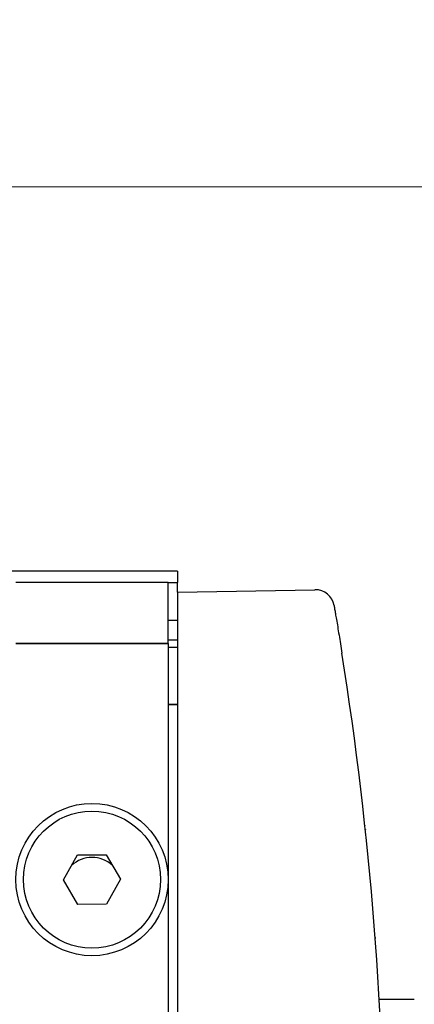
# Model space of a CAD drawing. Header units: millimetres. Extents: x 399 to 6233, y -1870 to 1602.
# Tile 599 of 656: x 5460 to 5471, y 319 to 345. Entities that reach past the tile are written whole.
import ezdxf

# ---------------------------------------------------------------- set-up
doc = ezdxf.new("R2010")
doc.units = ezdxf.units.MM
for name, color, linetype, lineweight in [('AM_5', 3, 'Continuous', 25), ('可見 (ISO)', 7, 'Continuous', 25), ('窄部可見 (ISO)', 7, 'Continuous', 35)]:
    doc.layers.add(name, color=color, linetype=linetype, lineweight=lineweight)
doc.styles.add('尺寸標註', font='romans.shx', dxfattribs={"bigfont": 'CHINESET.SHX'})
doc.dimstyles.new('CNS1$0', dxfattribs={"dimtxt": 2.5, "dimasz": 2.5, "dimexe": 1, "dimexo": 1, "dimgap": 1.5, "dimtad": 1, "dimtoh": 1, "dimdec": 1, "dimdsep": 46, "dimtxsty": '尺寸標註', "dimcen": 0, "dimclrd": 2, "dimclre": 2, "dimclrt": 1, "dimadec": 0, "dimazin": 2, "dimtp": 0.1, "dimtm": 0.1, "dimtfac": 0.71, "dimtdec": 1, "dimtmove": 0, "dimatfit": 0, "dimfxl": 0, "dimlwd": 13, "dimlwe": 13, "dimarcsym": 0})

# ---------------------------------------------------------------- blocks, each defined once
blk = doc.blocks.new('*D297')
at = {"layer": 'AM_5', "color": 2, "lineweight": 13}
for p, q in [((5339.611, 314.595), (5339.611, 341.186)), ((5500.331, 319.807), (5500.331, 341.186)), ((5342.111, 340.186), (5497.831, 340.186))]:
    blk.add_line(p, q, dxfattribs=at)
at = {"layer": 'AM_5', "color": 2, "lineweight": -2}
for points in [[(5342.111, 340.603), (5342.111, 339.77), (5339.611, 340.186)], [(5497.831, 340.603), (5497.831, 339.77), (5500.331, 340.186)]]:
    blk.add_solid(points, dxfattribs=at)
at = {"layer": 'Defpoints', "color": 0, "lineweight": -2}
for p in [(5500.331, 340.186), (5500.331, 318.807), (5339.611, 313.595)]:
    blk.add_point(p, dxfattribs=at)
at = {"layer": 'AM_5', "color": 1, "insert": (5419.971, 342.936), "char_height": 2.5, "attachment_point": 5, "style": '尺寸標註'}
blk.add_mtext('160.7', dxfattribs=at)

msp = doc.modelspace()

# ---------------------------------------------------------------- linework, layer by layer
at = {"layer": '可見 (ISO)'}
for p, q in [((5464.311, 330.095), (5351.311, 330.095)), ((5464.311, 330.095), (5464.311, 329.795)), ((5464.061, 329.795), (5460.061, 329.795)), ((5464.061, 329.795), (5464.311, 329.795)), ((5464.061, 328.195), (5464.061, 329.795)), ((5464.311, 329.545), (5464.311, 329.795)), ((5464.311, 329.545), (5467.92, 329.608)), ((5464.311, 329.545), (5464.311, 327.795)), ((5464.311, 328.795), (5464.061, 328.795)), ((5464.061, 328.295), (5464.311, 328.295)), ((5464.061, 328.195), (5464.061, 314.595)), ((5464.061, 328.095), (5464.311, 328.095)), ((5464.311, 327.795), (5464.311, 299.394)), ((5461.311, 321.988), (5461.68, 322.641)), ((5461.68, 322.641), (5462.431, 322.648)), ((5462.431, 322.648), (5462.812, 322.002)), ((5461.692, 321.341), (5461.311, 321.988)), ((5462.812, 322.002), (5462.442, 321.348)), ((5462.442, 321.348), (5461.692, 321.341)), ((5469.53, 320.095), (5469.531, 320.095)), ((5469.531, 320.076), (5469.531, 320.095)), ((5470.531, 318.845), (5469.61, 318.845))]:
    msp.add_line(p, q, dxfattribs=at)
for radius in [2, 1.8]:
    msp.add_circle((5462.061, 321.995), radius, dxfattribs=at)
for centre, radius, start, end in [((5467.929, 329.108), 0.5, 9.8153, 91), ((5462.061, 321.794), 0.783, 46.8997, 133.3418)]:
    msp.add_arc(centre, radius, start, end, dxfattribs=at)
msp.add_ellipse((5378.289, 313.595), major_axis=(0, -91.486), ratio=0.999849, start_param=1.413344, end_param=1.728248, dxfattribs=at)
for points, knots in [([(5468.422, 329.193), (5468.422, 329.193), (5468.428, 329.159), (5468.438, 329.096), (5468.444, 329.065), (5468.451, 329.025), (5468.458, 328.979), (5468.466, 328.933), (5468.475, 328.881), (5468.485, 328.824), (5468.495, 328.766), (5468.506, 328.701), (5468.517, 328.633), (5468.528, 328.565), (5468.54, 328.493), (5468.552, 328.418), (5468.577, 328.266), (5468.603, 328.105), (5468.63, 327.94)], [0, 0, 0, 0, 0.000495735, 0.000495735, 0.000495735, 0.000743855, 0.000743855, 0.000743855, 0.000992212, 0.000992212, 0.000992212, 0.001240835, 0.001240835, 0.001240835, 0.001489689, 0.001489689, 0.001489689, 0.001987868, 0.001987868, 0.001987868, 0.001987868]), ([(5469.233, 323.413), (5469.233, 323.41), (5469.233, 323.408), (5469.234, 323.405), (5469.234, 323.404), (5469.234, 323.404)], [0, 0, 0, 0, 0.01079105, 0.01079105, 0.01844721, 0.01844721, 0.01844721, 0.01844721]), ([(5469.244, 323.312), (5469.244, 323.309), (5469.244, 323.307), (5469.244, 323.304), (5469.245, 323.304), (5469.245, 323.304)], [0, 0, 0, 0, 0.01079377, 0.01079377, 0.01842781, 0.01842781, 0.01842781, 0.01842781]), ([(5469.502, 320.471), (5469.502, 320.471), (5469.502, 320.471), (5469.502, 320.471), (5469.502, 320.47), (5469.503, 320.465), (5469.503, 320.458), (5469.504, 320.447), (5469.504, 320.447), (5469.504, 320.446), (5469.504, 320.446), (5469.504, 320.446), (5469.504, 320.446), (5469.504, 320.446), (5469.504, 320.446), (5469.504, 320.446)], [0.0375225, 0.0375225, 0.0375225, 0.0375225, 0.03850494, 0.03850494, 0.05115719, 0.05115719, 0.08912615, 0.08912615, 0.09090529, 0.09090529, 0.09157246, 0.09157246, 0.09169756, 0.09169756, 0.09170929, 0.09170929, 0.09170929, 0.09170929])]:
    msp.add_open_spline(points, degree=3, knots=knots, dxfattribs=at)
at = {"layer": '窄部可見 (ISO)'}
for p, q in [((5464.061, 328.195), (5460.061, 328.195)), ((5464.311, 326.595), (5464.061, 326.595))]:
    msp.add_line(p, q, dxfattribs=at)

# ---------------------------------------------------------------- dimensions: what is measured, and where the dimension line sits
at = {"layer": 'AM_5'}
dim = msp.add_linear_dim(base=(5500.331, 340.186), p1=(5339.611, 313.595), p2=(5500.331, 318.807), dimstyle='CNS1$0', override={"dimtdec": 3}, dxfattribs=at)
dim.commit()
dim.dimension.update_dxf_attribs({"geometry": '*D297', "text_midpoint": (5419.971, 342.936)})

doc.saveas('drawing.dxf')
